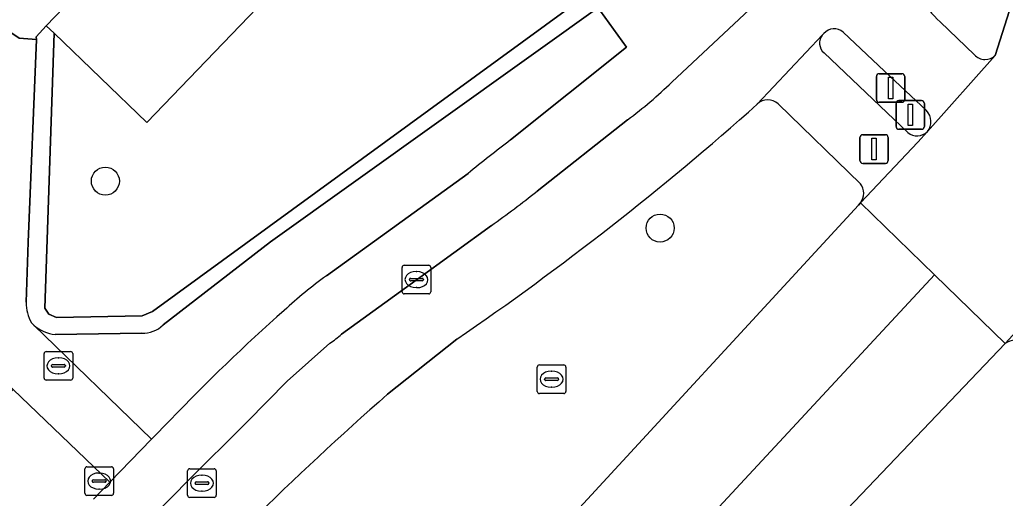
# Model space of a CAD drawing. Extents: x 159039 to 160102, y 381214 to 382524.
# Drawn here: x 159495.04 to 159529.44, y 381554.98 to 381571.7 of the extents above; entities that cross this region are included whole.
import ezdxf

# ---------------------------------------------------------------- set-up
doc = ezdxf.new("R2010")
doc.units = 0
for name, color, linetype in [('IMGEO_Berm_groen', 7, 'Continuous'), ('IMGEO_Boom', 7, 'Continuous'), ('IMGEO_Brandkraan', 7, 'Continuous'), ('IMGEO_Drukknoppaal', 7, 'Continuous'), ('IMGEO_Fietspad_gesloten', 7, 'Continuous'), ('IMGEO_Groenvoorziening', 7, 'Continuous'), ('IMGEO_Haag', 7, 'Continuous'), ('IMGEO_Kolk', 7, 'Continuous'), ('IMGEO_Parkeervlak_open', 7, 'Continuous'), ('IMGEO_Rijbaan_lokaal_open', 7, 'Continuous'), ('IMGEO_Rijbaan_regionaal_gesloten', 7, 'Continuous'), ('IMGEO_Rioolput', 7, 'Continuous'), ('IMGEO_Verkeerseiland_gesloten', 7, 'Continuous'), ('IMGEO_Verkeersregelinstallatiepaal', 7, 'Continuous'), ('IMGEO_Voetpad_open', 7, 'Continuous')]:
    doc.layers.add(name, color=color, linetype=linetype)

msp = doc.modelspace()

# ---------------------------------------------------------------- linework, layer by layer
at = {"layer": 'IMGEO_Berm_groen'}
for points in [[(159524.386, 381565.967), (159521.511, 381568.757)], [(159395.563, 381443.073), (159404.558, 381450.901), (159414.042, 381459.154), (159434.773, 381477.467), (159442.492, 381484.426), (159465.201, 381505.256), (159482.267, 381521.51), (159492.644, 381531.758), (159499.797, 381539.047), (159509.914, 381549.667), (159513.487, 381553.459), (159524.318, 381565.22), (159524.392, 381565.298)], [(159529.443, 381560.38), (159495.714, 381524.98), (159488.86, 381518.149), (159474.06, 381504.012), (159461.511, 381492.336), (159448.426, 381480.359), (159432.909, 381466.414), (159416.317, 381451.803), (159409.309, 381445.71), (159404.195, 381441.263), (159306.514, 381357.491)], [(159510.3, 381560.534), (159507.879, 381558.611)]]:
    msp.add_lwpolyline(points, dxfattribs=at)
for centre, radius, start, end in [((159450.555, 381647.651), 105.636, 304.44253, 311.67188), ((159521.156, 381568.38), 0.518, 46.7124, 135.1893), ((159523.963, 381565.629), 0.541, 322.348, 38.6797), ((159529.773, 381559.981), 0.518, 47.9824, 129.6483), ((159594.649, 381460.543), 130.944, 131.50216, 137.22789)]:
    msp.add_arc(centre, radius, start, end, dxfattribs=at)
at = {"layer": 'IMGEO_Boom'}
for centre in [(159498.033, 381566.057), (159517.395, 381564.417)]:
    msp.add_circle(centre, 0.489, dxfattribs=at)
at = {"layer": 'IMGEO_Brandkraan'}
for p, q in [((159495.895, 381559.178), (159495.895, 381560.03)), ((159495.97, 381560.104), (159496.822, 381560.104)), ((159496.896, 381560.03), (159496.896, 381559.178)), ((159496.383, 381559.884), (159496.408, 381559.884)), ((159496.154, 381559.598), (159496.154, 381559.61)), ((159496.592, 381559.561), (159496.194, 381559.561)), ((159496.197, 381559.647), (159496.595, 381559.647)), ((159496.638, 381559.61), (159496.638, 381559.598)), ((159496.822, 381559.104), (159495.97, 381559.104)), ((159496.406, 381559.324), (159496.381, 381559.324))]:
    msp.add_line(p, q, dxfattribs=at)
for points in [[(159495.895, 381559.178), (159495.895, 381560.03)], [(159495.97, 381560.104), (159496.822, 381560.104)], [(159496.896, 381560.03), (159496.896, 381559.178)], [(159496.822, 381559.104), (159495.97, 381559.104)]]:
    msp.add_lwpolyline(points, dxfattribs=at)
for centre, radius, start, end in [((159495.972, 381560.028), 0.0765, 91.552, 178.448), ((159495.972, 381560.028), 0.0765, 91.552, 178.448), ((159496.82, 381560.028), 0.0765, 1.552, 88.448), ((159496.82, 381560.028), 0.0765, 1.552, 88.448), ((159496.194, 381559.607), 0.0403, 85.8775, 175.7526), ((159496.191, 381559.597), 0.0366, 178.938, 274.7102), ((159496.595, 381559.604), 0.043, 264.8664, 352.4533), ((159496.599, 381559.609), 0.0386, 1.7309, 96.639), ((159495.972, 381559.18), 0.0765, 181.552, 268.448), ((159495.972, 381559.18), 0.0765, 181.552, 268.448), ((159496.82, 381559.18), 0.0765, 271.552, 358.448), ((159496.82, 381559.18), 0.0765, 271.552, 358.448)]:
    msp.add_arc(centre, radius, start, end, dxfattribs=at)
for centre, major_axis, ratio, start_param, end_param in [((159496.382, 381559.604), (-0.387, 0.002), 0.722429, 4.712389, 7.853982), ((159496.407, 381559.604), (-0.39, 0.002), 0.717154, 1.570796, 4.712389)]:
    msp.add_ellipse(centre, major_axis=major_axis, ratio=ratio, start_param=start_param, end_param=end_param, dxfattribs=at)
at = {"layer": 'IMGEO_Drukknoppaal'}
for p, q in [((159524.945, 381568.911), (159524.945, 381569.711)), ((159524.945, 381569.711), (159524.945, 381568.911)), ((159525.045, 381569.811), (159525.835, 381569.811)), ((159525.835, 381569.811), (159525.045, 381569.811)), ((159525.935, 381569.711), (159525.935, 381568.911)), ((159525.935, 381568.911), (159525.935, 381569.711)), ((159525.835, 381568.811), (159525.045, 381568.811)), ((159525.045, 381568.811), (159525.835, 381568.811))]:
    msp.add_line(p, q, dxfattribs=at)
msp.add_lwpolyline([(159525.365, 381569.686), (159525.515, 381569.686), (159525.515, 381568.936), (159525.365, 381568.936), (159525.365, 381569.686)], dxfattribs=at)
for centre, start, end in [((159525.045, 381569.711), 90, 180), ((159525.045, 381569.711), 90, 180), ((159525.835, 381569.711), 0, 90), ((159525.835, 381569.711), 360, 90), ((159525.045, 381568.911), 180, 270), ((159525.045, 381568.911), 180, 270), ((159525.835, 381568.911), 270, 0), ((159525.835, 381568.911), 270, 0)]:
    msp.add_arc(centre, 0.1, start, end, dxfattribs=at)
at = {"layer": 'IMGEO_Fietspad_gesloten'}
for points in [[(159521.423, 381572.912), (159517.802, 381569.514)], [(159528.371, 381570.467), (159527.174, 381571.622)], [(159520.788, 381568.745), (159523.064, 381571.168), (159523.104, 381571.211)], [(159523.788, 381571.263), (159525.222, 381569.894), (159526.691, 381568.52)], [(159526.723, 381567.787), (159529.095, 381570.452)], [(159516.26, 381568.2), (159513.104, 381565.703)], [(159511.506, 381564.502), (159508.878, 381562.601), (159506.275, 381560.71)], [(159505.868, 381560.394), (159504.375, 381559.074), (159502.977, 381557.643), (159500.85, 381555.526)], [(159507.879, 381558.611), (159510.3, 381560.534)]]:
    msp.add_lwpolyline(points, dxfattribs=at)
for centre, radius, start, end in [((159528.848, 381573.578), 2.575, 128.5724, 229.4357), ((159523.473, 381570.886), 0.492, 50.1011, 138.5938), ((159528.74, 381570.813), 0.506, 223.1254, 314.5008), ((159506.946, 381580.692), 15.582, 306.7083, 314.163), ((159450.555, 381647.651), 105.636, 304.44253, 311.67188), ((159526.301, 381568.136), 0.547, 320.4101, 44.5893), ((159484.513, 381602.081), 46.268, 305.6894, 308.165), ((159503.81, 381563.465), 3.697, 303.8297, 311.8227), ((159594.649, 381460.543), 130.944, 131.50216, 137.22789), ((159714.564, 381347.031), 298.57, 135.70827, 142.7)]:
    msp.add_arc(centre, radius, start, end, dxfattribs=at)
at = {"layer": 'IMGEO_Groenvoorziening'}
for points in [[(159517.729, 381585.07), (159513.151, 381589.403), (159512.777, 381589.007), (159517.502, 381584.158), (159517.793, 381583.547), (159518.188, 381582.301), (159519.159, 381576.999), (159519.151, 381576.561), (159519.02, 381576.039), (159518.626, 381575.398), (159518.28, 381575.079), (159499.681, 381561.507), (159499.322, 381561.351), (159496.327, 381561.293), (159496.057, 381561.405), (159495.921, 381561.614), (159496.241, 381571.223), (159495.966, 381571.488), (159495.613, 381571.1), (159495.633, 381571.007), (159495.342, 381563.919), (159495.268, 381561.823)], [(159500.048, 381561.032), (159503.798, 381563.94), (159518.689, 381574.599)], [(159518.689, 381574.599), (159503.798, 381563.94), (159500.048, 381561.032)], [(159512.178, 381567.496), (159516.225, 381570.741), (159515.313, 381571.995), (159517.667, 381573.742), (159518.419, 381572.782)], [(159505.747, 381562.752), (159510.691, 381566.325)], [(159495.457, 381561.107), (159495.54, 381561.026)], [(159495.54, 381561.026), (159499.649, 381557.039), (159500.3, 381557.71)], [(159496.285, 381560.695), (159499.304, 381560.75)], [(159499.304, 381560.75), (159496.285, 381560.695)], [(159497.62, 381554.946), (159498.193, 381555.541), (159494.82, 381558.774), (159479.629, 381542.092), (159483.291, 381538.599), (159485.281, 381541.046)]]:
    msp.add_lwpolyline(points, dxfattribs=at)
msp.add_lwpolyline([(159519.151, 381576.561), (159519.159, 381576.999), (159518.188, 381582.301), (159517.793, 381583.547), (159517.502, 381584.158), (159512.777, 381589.007), (159510.462, 381586.56), (159508.078, 381584.07), (159511.61, 381580.743), (159499.48, 381568.105), (159496.241, 381571.223), (159495.921, 381561.614), (159496.057, 381561.405), (159496.327, 381561.293), (159499.322, 381561.351), (159499.681, 381561.507), (159518.28, 381575.079), (159518.626, 381575.398), (159519.02, 381576.039)], close=True, dxfattribs=at)
for centre, radius, start, end in [((159547.723, 381520.829), 58.662, 127.29577, 129.1445), ((159515.413, 381549.483), 16.416, 126.073, 132.73), ((159496.617, 381561.796), 1.349, 178.854, 210.7198), ((159548.014, 381512.205), 65.934, 131.55848, 136.3572), ((159496.436, 381562.038), 1.352, 228.4959, 263.5934), ((159496.436, 381562.038), 1.352, 228.4959, 263.5934), ((159499.368, 381561.704), 0.956, 266.1613, 315.3553), ((159499.368, 381561.704), 0.956, 266.1613, 315.3553)]:
    msp.add_arc(centre, radius, start, end, dxfattribs=at)
at = {"layer": 'IMGEO_Haag'}
for points in [[(159517.729, 381585.07), (159513.151, 381589.403), (159512.777, 381589.007), (159517.502, 381584.158), (159517.793, 381583.547), (159518.188, 381582.301), (159519.159, 381576.999), (159519.151, 381576.561), (159519.02, 381576.039), (159518.626, 381575.398), (159518.28, 381575.079), (159499.681, 381561.507), (159499.322, 381561.351), (159496.327, 381561.293), (159496.057, 381561.405), (159495.921, 381561.614), (159496.241, 381571.223), (159495.966, 381571.488), (159495.613, 381571.1), (159495.633, 381571.007), (159495.342, 381563.919), (159495.268, 381561.823)], [(159500.048, 381561.032), (159503.798, 381563.94), (159518.689, 381574.599)], [(159495.457, 381561.107), (159495.54, 381561.026)], [(159496.285, 381560.695), (159499.304, 381560.75)]]:
    msp.add_lwpolyline(points, dxfattribs=at)
for centre, radius, start, end in [((159496.617, 381561.796), 1.349, 178.854, 210.7198), ((159496.436, 381562.038), 1.352, 228.4959, 263.5934), ((159499.368, 381561.704), 0.956, 266.1613, 315.3553)]:
    msp.add_arc(centre, radius, start, end, dxfattribs=at)
at = {"layer": 'IMGEO_Kolk'}
for p, q in [((159508.466, 381563.116), (159509.318, 381563.116)), ((159508.391, 381562.19), (159508.391, 381563.042)), ((159508.879, 381562.896), (159508.904, 381562.896)), ((159509.392, 381563.042), (159509.392, 381562.19)), ((159508.65, 381562.61), (159508.65, 381562.622)), ((159509.088, 381562.573), (159508.69, 381562.573)), ((159508.693, 381562.659), (159509.091, 381562.659)), ((159509.134, 381562.622), (159509.134, 381562.61)), ((159509.318, 381562.116), (159508.466, 381562.116)), ((159508.902, 381562.336), (159508.877, 381562.336)), ((159513.106, 381558.71), (159513.106, 381559.562)), ((159513.181, 381559.636), (159514.033, 381559.636)), ((159513.594, 381559.416), (159513.619, 381559.416)), ((159514.107, 381559.562), (159514.107, 381558.71)), ((159513.365, 381559.13), (159513.365, 381559.142)), ((159513.803, 381559.093), (159513.405, 381559.093)), ((159513.408, 381559.179), (159513.806, 381559.179)), ((159513.849, 381559.142), (159513.849, 381559.13)), ((159513.617, 381558.856), (159513.592, 381558.856)), ((159514.033, 381558.636), (159513.181, 381558.636)), ((159497.317, 381555.152), (159497.317, 381556.004)), ((159497.392, 381556.078), (159498.244, 381556.078)), ((159498.318, 381556.004), (159498.318, 381555.152)), ((159497.576, 381555.572), (159497.576, 381555.584)), ((159497.619, 381555.621), (159498.017, 381555.621)), ((159497.805, 381555.858), (159497.83, 381555.858)), ((159498.06, 381555.584), (159498.06, 381555.572)), ((159498.014, 381555.535), (159497.616, 381555.535)), ((159497.828, 381555.298), (159497.803, 381555.298)), ((159498.244, 381555.078), (159497.392, 381555.078))]:
    msp.add_line(p, q, dxfattribs=at)
for points in [[(159508.466, 381563.116), (159509.318, 381563.116)], [(159508.391, 381562.19), (159508.391, 381563.042)], [(159509.392, 381563.042), (159509.392, 381562.19)], [(159509.318, 381562.116), (159508.466, 381562.116)], [(159513.106, 381558.71), (159513.106, 381559.562)], [(159513.181, 381559.636), (159514.033, 381559.636)], [(159514.107, 381559.562), (159514.107, 381558.71)], [(159514.033, 381558.636), (159513.181, 381558.636)], [(159497.317, 381555.152), (159497.317, 381556.004)], [(159497.392, 381556.078), (159498.244, 381556.078)], [(159498.318, 381556.004), (159498.318, 381555.152)], [(159498.244, 381555.078), (159497.392, 381555.078)]]:
    msp.add_lwpolyline(points, dxfattribs=at)
for centre, radius, start, end in [((159508.468, 381563.04), 0.0765, 91.552, 178.448), ((159508.468, 381563.04), 0.0765, 91.552, 178.448), ((159509.316, 381563.04), 0.0765, 1.552, 88.448), ((159509.316, 381563.04), 0.0765, 1.552, 88.448), ((159508.69, 381562.619), 0.0403, 85.8775, 175.7526), ((159508.687, 381562.609), 0.0366, 178.938, 274.7102), ((159509.091, 381562.616), 0.043, 264.8664, 352.4533), ((159509.095, 381562.621), 0.0386, 1.7309, 96.639), ((159508.468, 381562.192), 0.0765, 181.552, 268.448), ((159508.468, 381562.192), 0.0765, 181.552, 268.448), ((159509.316, 381562.192), 0.0765, 271.552, 358.448), ((159509.316, 381562.192), 0.0765, 271.552, 358.448), ((159513.183, 381559.56), 0.0765, 91.552, 178.448), ((159513.183, 381559.56), 0.0765, 91.552, 178.448), ((159514.031, 381559.56), 0.0765, 1.552, 88.448), ((159514.031, 381559.56), 0.0765, 1.552, 88.448), ((159513.405, 381559.139), 0.0403, 85.8775, 175.7526), ((159513.402, 381559.129), 0.0366, 178.938, 274.7102), ((159513.806, 381559.136), 0.043, 264.8664, 352.4533), ((159513.81, 381559.141), 0.0386, 1.7309, 96.639), ((159513.183, 381558.712), 0.0765, 181.552, 268.448), ((159513.183, 381558.712), 0.0765, 181.552, 268.448), ((159514.031, 381558.712), 0.0765, 271.552, 358.448), ((159514.031, 381558.712), 0.0765, 271.552, 358.448), ((159497.394, 381556.002), 0.0765, 91.552, 178.448), ((159497.394, 381556.002), 0.0765, 91.552, 178.448), ((159498.242, 381556.002), 0.0765, 1.552, 88.448), ((159498.242, 381556.002), 0.0765, 1.552, 88.448), ((159497.616, 381555.581), 0.0403, 85.8775, 175.7526), ((159497.613, 381555.571), 0.0366, 178.938, 274.7102), ((159498.017, 381555.578), 0.043, 264.8664, 352.4533), ((159498.021, 381555.583), 0.0386, 1.7309, 96.639), ((159497.394, 381555.154), 0.0765, 181.552, 268.448), ((159497.394, 381555.154), 0.0765, 181.552, 268.448), ((159498.242, 381555.154), 0.0765, 271.552, 358.448), ((159498.242, 381555.154), 0.0765, 271.552, 358.448)]:
    msp.add_arc(centre, radius, start, end, dxfattribs=at)
for centre, major_axis, ratio, start_param, end_param in [((159508.878, 381562.616), (-0.387, 0.002), 0.722429, 4.712389, 7.853982), ((159508.903, 381562.616), (-0.39, 0.002), 0.717154, 1.570796, 4.712389), ((159513.593, 381559.136), (-0.387, 0.002), 0.722429, 4.712389, 7.853982), ((159513.618, 381559.136), (-0.39, 0.002), 0.717154, 1.570796, 4.712389), ((159497.804, 381555.578), (-0.387, 0.002), 0.722429, 4.712389, 7.853982), ((159497.829, 381555.578), (-0.39, 0.002), 0.717154, 1.570796, 4.712389)]:
    msp.add_ellipse(centre, major_axis=major_axis, ratio=ratio, start_param=start_param, end_param=end_param, dxfattribs=at)
at = {"layer": 'IMGEO_Parkeervlak_open'}
msp.add_lwpolyline([(159495.966, 381571.488), (159496.241, 381571.223), (159499.48, 381568.105), (159511.61, 381580.743), (159508.078, 381584.07)], close=True, dxfattribs=at)
at = {"layer": 'IMGEO_Rijbaan_lokaal_open'}
msp.add_lwpolyline([(159470.878, 381618.921), (159471.051, 381619.17), (159471.031, 381619.289), (159469.771, 381620.37), (159466.819, 381620.932), (159462.913, 381617.737), (159459.65, 381621.646), (159449.954, 381613.64), (159494.772, 381571.228), (159495.029, 381571.05), (159495.633, 381571.007), (159495.613, 381571.1), (159495.966, 381571.488), (159508.078, 381584.07), (159507.186, 381584.893), (159499.93, 381591.595), (159503.388, 381595.349), (159504.581, 381596.632), (159504.989, 381597.071), (159500.603, 381601.17), (159500.192, 381600.732), (159498.962, 381599.421), (159498.628, 381599.735), (159495.227, 381596.053)], close=True, dxfattribs=at)
at = {"layer": 'IMGEO_Rijbaan_regionaal_gesloten'}
for points in [[(159529.667, 381572.273), (159529.095, 381570.452), (159526.723, 381567.787), (159526.393, 381567.415), (159524.392, 381565.298), (159526.975, 381562.783), (159529.443, 381560.38), (159531.772, 381562.93), (159534.15, 381565.557), (159534.391, 381565.786)], [(159383.498, 381428.039), (159401.924, 381443.755), (159413.428, 381453.788), (159429.207, 381467.675), (159453.123, 381489.287), (159476.095, 381510.615), (159487.725, 381521.828), (159499.136, 381533.249), (159515.536, 381550.447), (159526.975, 381562.783), (159524.392, 381565.298), (159524.318, 381565.22), (159513.487, 381553.459), (159509.914, 381549.667), (159499.797, 381539.047), (159492.644, 381531.758), (159482.267, 381521.51), (159465.201, 381505.256), (159442.492, 381484.426), (159434.773, 381477.467), (159414.042, 381459.154), (159404.558, 381450.901), (159395.563, 381443.073), (159354.89, 381408.246)], [(159306.514, 381357.491), (159404.195, 381441.263), (159409.309, 381445.71), (159416.317, 381451.803), (159432.909, 381466.414), (159448.426, 381480.359), (159461.511, 381492.336), (159474.06, 381504.012), (159488.86, 381518.149), (159495.714, 381524.98), (159529.443, 381560.38), (159526.975, 381562.783), (159515.536, 381550.447), (159499.136, 381533.249), (159487.725, 381521.828), (159476.095, 381510.615), (159453.123, 381489.287), (159429.207, 381467.675), (159413.428, 381453.788), (159401.924, 381443.755), (159383.498, 381428.039)]]:
    msp.add_lwpolyline(points, dxfattribs=at)
at = {"layer": 'IMGEO_Rioolput'}
for p, q in [((159500.904, 381555.08), (159500.904, 381555.932)), ((159500.979, 381556.006), (159501.831, 381556.006)), ((159501.905, 381555.932), (159501.905, 381555.08)), ((159501.206, 381555.549), (159501.604, 381555.549)), ((159501.392, 381555.786), (159501.417, 381555.786)), ((159501.163, 381555.5), (159501.163, 381555.512)), ((159501.601, 381555.463), (159501.203, 381555.463)), ((159501.415, 381555.226), (159501.39, 381555.226)), ((159501.647, 381555.512), (159501.647, 381555.5)), ((159501.831, 381555.006), (159500.979, 381555.006))]:
    msp.add_line(p, q, dxfattribs=at)
for points in [[(159500.904, 381555.08), (159500.904, 381555.932)], [(159500.979, 381556.006), (159501.831, 381556.006)], [(159501.905, 381555.932), (159501.905, 381555.08)], [(159501.831, 381555.006), (159500.979, 381555.006)]]:
    msp.add_lwpolyline(points, dxfattribs=at)
for centre, radius, start, end in [((159500.981, 381555.93), 0.0765, 91.552, 178.448), ((159500.981, 381555.93), 0.0765, 91.552, 178.448), ((159501.829, 381555.93), 0.0765, 1.552, 88.448), ((159501.829, 381555.93), 0.0765, 1.552, 88.448), ((159501.203, 381555.509), 0.0403, 85.8775, 175.7526), ((159501.608, 381555.511), 0.0386, 1.7309, 96.639), ((159501.2, 381555.499), 0.0366, 178.938, 274.7102), ((159501.604, 381555.506), 0.043, 264.8664, 352.4533), ((159500.981, 381555.082), 0.0765, 181.552, 268.448), ((159500.981, 381555.082), 0.0765, 181.552, 268.448), ((159501.829, 381555.082), 0.0765, 271.552, 358.448), ((159501.829, 381555.082), 0.0765, 271.552, 358.448)]:
    msp.add_arc(centre, radius, start, end, dxfattribs=at)
for centre, major_axis, ratio, start_param, end_param in [((159501.391, 381555.506), (-0.387, 0.002), 0.722429, 4.712389, 7.853982), ((159501.416, 381555.506), (-0.39, 0.002), 0.717154, 1.570796, 4.712389)]:
    msp.add_ellipse(centre, major_axis=major_axis, ratio=ratio, start_param=start_param, end_param=end_param, dxfattribs=at)
at = {"layer": 'IMGEO_Verkeerseiland_gesloten'}
for points in [[(159529.095, 381570.452), (159529.667, 381572.273)], [(159527.174, 381571.622), (159528.371, 381570.467)], [(159523.104, 381571.211), (159523.064, 381571.168)], [(159525.222, 381569.894), (159523.788, 381571.263)], [(159523.12, 381570.538), (159526.043, 381567.758)], [(159526.691, 381568.52), (159525.222, 381569.894)]]:
    msp.add_lwpolyline(points, dxfattribs=at)
for centre, radius, start, end in [((159528.848, 381573.578), 2.575, 128.5724, 229.4357), ((159523.473, 381570.886), 0.492, 50.1011, 138.5938), ((159523.411, 381570.881), 0.45, 140.4528, 229.7064), ((159528.74, 381570.813), 0.506, 223.1254, 314.5008), ((159526.301, 381568.136), 0.547, 320.4101, 44.5893), ((159526.367, 381568.139), 0.5, 229.5636, 315.3205)]:
    msp.add_arc(centre, radius, start, end, dxfattribs=at)
at = {"layer": 'IMGEO_Verkeersregelinstallatiepaal'}
for p, q in [((159525.63, 381567.97), (159525.63, 381568.77)), ((159525.63, 381568.77), (159525.63, 381567.97)), ((159525.73, 381568.87), (159526.52, 381568.87)), ((159526.52, 381568.87), (159525.73, 381568.87)), ((159526.62, 381568.77), (159526.62, 381567.97)), ((159526.62, 381567.97), (159526.62, 381568.77)), ((159524.467, 381567.678), (159525.257, 381567.678)), ((159525.257, 381567.678), (159524.467, 381567.678)), ((159526.52, 381567.87), (159525.73, 381567.87)), ((159525.73, 381567.87), (159526.52, 381567.87)), ((159524.367, 381566.778), (159524.367, 381567.578)), ((159524.367, 381567.578), (159524.367, 381566.778)), ((159525.357, 381567.578), (159525.357, 381566.778)), ((159525.357, 381566.778), (159525.357, 381567.578)), ((159525.257, 381566.678), (159524.467, 381566.678)), ((159524.467, 381566.678), (159525.257, 381566.678))]:
    msp.add_line(p, q, dxfattribs=at)
for points in [[(159526.05, 381568.745), (159526.2, 381568.745), (159526.2, 381567.995), (159526.05, 381567.995), (159526.05, 381568.745)], [(159524.787, 381567.553), (159524.937, 381567.553), (159524.937, 381566.803), (159524.787, 381566.803), (159524.787, 381567.553)]]:
    msp.add_lwpolyline(points, dxfattribs=at)
for centre, start, end in [((159525.73, 381568.77), 90, 180), ((159525.73, 381568.77), 90, 180), ((159526.52, 381568.77), 0, 90), ((159526.52, 381568.77), 360, 90), ((159525.73, 381567.97), 180, 270), ((159525.73, 381567.97), 180, 270), ((159526.52, 381567.97), 270, 0), ((159526.52, 381567.97), 270, 0), ((159524.467, 381567.578), 90, 180), ((159524.467, 381567.578), 90, 180), ((159525.257, 381567.578), 0, 90), ((159525.257, 381567.578), 360, 90), ((159524.467, 381566.778), 180, 270), ((159524.467, 381566.778), 180, 270), ((159525.257, 381566.778), 270, 0), ((159525.257, 381566.778), 270, 0)]:
    msp.add_arc(centre, 0.1, start, end, dxfattribs=at)
at = {"layer": 'IMGEO_Voetpad_open'}
for points in [[(159451.02, 381600.164), (159492.689, 381560.816), (159494.82, 381558.774), (159498.193, 381555.541), (159499.649, 381557.039), (159495.54, 381561.026), (159495.457, 381561.107)], [(159518.419, 381572.782), (159517.667, 381573.742), (159515.313, 381571.995), (159516.225, 381570.741), (159512.178, 381567.496)], [(159517.802, 381569.514), (159521.423, 381572.912)], [(159495.268, 381561.823), (159495.342, 381563.919), (159495.633, 381571.007), (159495.029, 381571.05), (159494.772, 381571.228), (159493.135, 381569.588)], [(159523.064, 381571.168), (159520.788, 381568.745)], [(159526.043, 381567.758), (159523.12, 381570.538)], [(159521.511, 381568.757), (159524.386, 381565.967)], [(159513.104, 381565.703), (159516.26, 381568.2)], [(159524.392, 381565.298), (159526.393, 381567.415), (159526.723, 381567.787)], [(159510.691, 381566.325), (159505.747, 381562.752)], [(159506.275, 381560.71), (159508.878, 381562.601), (159511.506, 381564.502)], [(159531.772, 381562.93), (159529.443, 381560.38)], [(159500.85, 381555.526), (159502.977, 381557.643), (159504.375, 381559.074), (159505.868, 381560.394)], [(159500.3, 381557.71), (159499.649, 381557.039), (159498.193, 381555.541), (159497.62, 381554.946)]]:
    msp.add_lwpolyline(points, dxfattribs=at)
for centre, radius, start, end in [((159523.411, 381570.881), 0.45, 140.4528, 229.7064), ((159506.946, 381580.692), 15.582, 306.7083, 314.163), ((159521.156, 381568.38), 0.518, 46.7124, 135.1893), ((159526.367, 381568.139), 0.5, 229.5636, 315.3205), ((159547.723, 381520.829), 58.662, 127.29577, 129.1445), ((159523.963, 381565.629), 0.541, 322.348, 38.6797), ((159484.513, 381602.081), 46.268, 305.6894, 308.165), ((159515.413, 381549.483), 16.416, 126.073, 132.73), ((159496.617, 381561.796), 1.349, 178.854, 210.7198), ((159548.014, 381512.205), 65.934, 131.55848, 136.3572), ((159503.81, 381563.465), 3.697, 303.8297, 311.8227), ((159529.773, 381559.981), 0.518, 47.9824, 129.6483), ((159714.564, 381347.031), 298.57, 135.70827, 142.7)]:
    msp.add_arc(centre, radius, start, end, dxfattribs=at)

doc.saveas('drawing.dxf')
